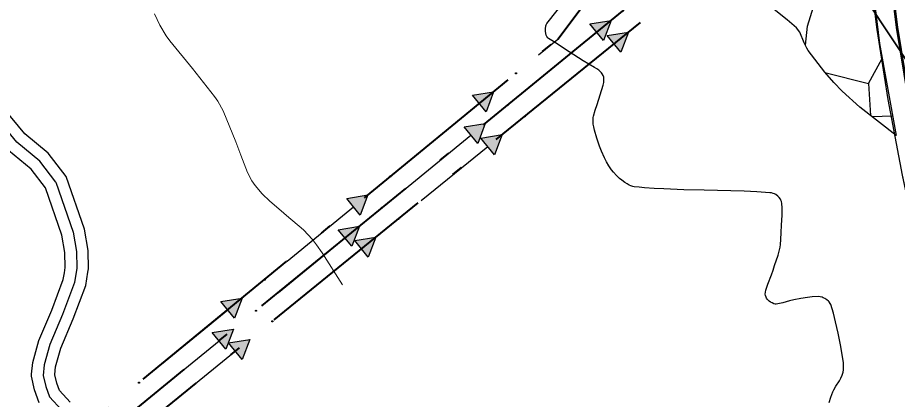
# Model space of a CAD drawing. Extents: x -64005 to -55000, y -89025 to -80000.
# Drawn here: x -60249 to -59492, y -81434 to -81106 of the extents above; entities that cross this region are included whole.
import ezdxf

# ---------------------------------------------------------------- set-up
doc = ezdxf.new("R2010")
doc.units = 0
doc.header["$LTSCALE"] = 32
for name, pattern in [('DASH_DOUBLE_DOT', [9.2, 5, -1.2, 0.3, -1.2, 0.3, -1.2]), ('DOT_DASHED', [7.7, 5, -1.2, 0.3, -1.2]), ('LONG_DASHED', [7.5, 6, -1.5])]:
    doc.linetypes.add(name, pattern=pattern)
for name, color, linetype, lineweight in [('18', 7, 'Continuous', 25), ('19', 7, 'Continuous', 25), ('2', 7, 'Continuous', 25), ('20', 7, 'Continuous', 25), ('39', 7, 'LONG_DASHED', 25), ('6', 7, 'Continuous', 25), ('63', 7, 'DASH_DOUBLE_DOT', 25), ('7', 7, 'Continuous', 13), ('8', 7, 'Continuous', 25)]:
    doc.layers.add(name, color=color, linetype=linetype, lineweight=lineweight)

msp = doc.modelspace()

# ---------------------------------------------------------------- hatches: boundary and pattern name
at = {"layer": '18'}
for points in [[(-59756.26, -81111.02), (-59738, -81108.05), (-59744.55, -81125.35)], [(-59741.41, -81121.04), (-59723.14, -81118.12), (-59729.75, -81135.4)], [(-59857.53, -81172.44), (-59839.28, -81169.44), (-59845.8, -81186.75)], [(-59864.68, -81199.59), (-59846.42, -81196.62), (-59852.97, -81213.92)], [(-59850.12, -81209.25), (-59831.85, -81206.34), (-59838.46, -81223.61)], [(-59965.78, -81261.22), (-59947.53, -81258.22), (-59954.05, -81275.53)], [(-59973.1, -81288.17), (-59954.84, -81285.19), (-59961.39, -81302.49)], [(-59958.83, -81297.46), (-59940.56, -81294.55), (-59947.18, -81311.82)], [(-60074.03, -81350), (-60055.78, -81347), (-60062.3, -81364.31)], [(-60081.52, -81376.74), (-60063.26, -81373.77), (-60069.81, -81391.06)], [(-60067.55, -81385.67), (-60049.28, -81382.76), (-60055.89, -81400.04)]]:
    msp.add_hatch(color=256, dxfattribs=at).paths.add_polyline_path(points)

# ---------------------------------------------------------------- linework, layer by layer
for p, q in [((-59807.7, -81164.99), (-59750.4, -81118.18)), ((-59793.02, -81174.83), (-59735.58, -81128.22)), ((-59908.87, -81226.51), (-59851.66, -81179.6)), ((-59916.12, -81253.56), (-59858.82, -81206.76)), ((-59901.74, -81263.04), (-59844.29, -81216.43)), ((-60017.12, -81315.29), (-59959.91, -81268.38)), ((-60024.54, -81342.13), (-59967.24, -81295.33)), ((-60010.45, -81351.26), (-59953, -81304.64)), ((-60125.37, -81404.07), (-60068.16, -81357.16)), ((-60132.96, -81430.71), (-60075.66, -81383.9)), ((-60119.17, -81439.47), (-60061.72, -81392.85))]:
    msp.add_line(p, q, dxfattribs=at)
at = {"layer": '18', "linetype": 'DOT_DASHED', "lineweight": 40}
for points in [[(-62477.87, -83403.87), (-62367.98, -83378.64), (-62216.73, -83247.74), (-62089.34, -83137.49), (-61996.3, -83056.97), (-61098.84, -82280.26), (-60868.7, -82080.1), (-60312.19, -81596.09), (-60219.71, -81521.05), (-59047.52, -80569.92), (-58561.43, -80162.65), (-58367.89, -80000.48)], [(-62504.64, -83341.78), (-62247.39, -83226.15), (-62239.3, -83222.48), (-62226.91, -83216.87), (-62023.78, -83041.07), (-61118.5, -82257.6), (-60888.39, -82057.46), (-60331.49, -81573.12), (-59784.07, -81124.16), (-59559.17, -80826.16), (-59559.05, -80755.05), (-59556.19, -80635.98), (-59694.59, -80228.4), (-59810.95, -80144.91), (-59929.04, -80078.55)], [(-60219.71, -81521.05), (-60229.69, -81509.73), (-59728.26, -81100.09), (-59529.1, -80836.33), (-59528.98, -80754.22), (-59525.88, -80631.58), (-59669.19, -80209.92), (-59798.12, -80113.85), (-59929.04, -80074.12)]]:
    msp.add_lwpolyline(points, dxfattribs=at)
at = {"layer": '18'}
msp.add_lwpolyline([(-59800.61, -81137.73), (-59784.07, -81124.16), (-59752.39, -81082.19)], dxfattribs=at)
for points in [[(-59756.26, -81111.02), (-59738, -81108.05), (-59744.55, -81125.35)], [(-59741.41, -81121.04), (-59723.14, -81118.12), (-59729.75, -81135.4)], [(-59857.53, -81172.44), (-59839.28, -81169.44), (-59845.8, -81186.75)], [(-59864.68, -81199.59), (-59846.42, -81196.62), (-59852.97, -81213.92)], [(-59850.12, -81209.25), (-59831.85, -81206.34), (-59838.46, -81223.61)], [(-59965.78, -81261.22), (-59947.53, -81258.22), (-59954.05, -81275.53)], [(-59973.1, -81288.17), (-59954.84, -81285.19), (-59961.39, -81302.49)], [(-59958.83, -81297.46), (-59940.56, -81294.55), (-59947.18, -81311.82)], [(-60074.03, -81350), (-60055.78, -81347), (-60062.3, -81364.31)], [(-60081.52, -81376.74), (-60063.26, -81373.77), (-60069.81, -81391.06)], [(-60067.55, -81385.67), (-60049.28, -81382.76), (-60055.89, -81400.04)]]:
    msp.add_lwpolyline(points, close=True, dxfattribs=at)
for centre in [(-59819.95, -81153.58), (-59827.06, -81180.81), (-59812.44, -81190.58), (-59928.2, -81242.36), (-59935.48, -81269.38), (-59921.15, -81278.8), (-60036.45, -81331.14), (-60043.9, -81357.95), (-60029.87, -81367.01), (-60144.7, -81419.92)]:
    msp.add_circle(centre, 0.5, dxfattribs=at)
at = {"layer": '19'}
for p, q in [((-59516.45, -81162.19), (-59514.76, -81189.88)), ((-59513.61, -81190.77), (-59495.62, -81190.05))]:
    msp.add_line(p, q, dxfattribs=at)
for points in [[(-59528.27, -80906.83), (-59526.62, -80931.29), (-59522.05, -80988.74), (-59514.83, -81061.18), (-59506.86, -81127.75), (-59492.54, -81207.09)], [(-59570.73, -81129.43), (-59568.86, -81112.85), (-59562.69, -81092.58)], [(-59492.54, -81207.09), (-59523.88, -81182.82), (-59539.03, -81168.87), (-59546.3, -81161.52), (-59554.14, -81152.66), (-59568.36, -81133.88), (-59569.65, -81131.82), (-59571.68, -81127.33), (-59575.52, -81118.25), (-59578.45, -81114.45), (-59586.54, -81107.42), (-59597.67, -81098.5)], [(-59554.03, -81152.79), (-59516.45, -81162.19), (-59504.49, -81140.91)]]:
    msp.add_lwpolyline(points, dxfattribs=at)
at = {"layer": '2', "lineweight": 53}
msp.add_lwpolyline([(-59407.73, -81479.2), (-59426.11, -81416.96), (-59439.33, -81369.36), (-59456.75, -81299.53), (-59469.98, -81238.46), (-59482.04, -81173.59), (-59491.64, -81114.04), (-59500.45, -81043.37), (-59507.54, -80970.87), (-59510.43, -80922.82), (-59514.08, -80830.29), (-59514.28, -80774.65), (-59512.77, -80695.47), (-59510.88, -80632.19), (-59507.69, -80530.46), (-59506.75, -80451.76), (-59509.01, -80372.6), (-59512.56, -80317.96), (-59518.33, -80262.35), (-59528.39, -80200.4), (-59541.07, -80139.1), (-59560.11, -80067.51), (-59576.21, -80016.88), (-59581.41, -80000)], dxfattribs=at)
at = {"layer": '2', "lineweight": 13}
msp.add_lwpolyline([(-59969.47, -81335.7), (-59986.95, -81308.03), (-59991.76, -81301.08), (-59995.28, -81296.67), (-60002.96, -81288.36), (-60017.52, -81275.98), (-60022.26, -81271.86), (-60031.85, -81263.68), (-60038.67, -81257.22), (-60044.74, -81250.07), (-60047.38, -81246.13), (-60051.13, -81238.93), (-60056.84, -81223.87), (-60061.21, -81212.63), (-60072.18, -81185.84), (-60076.81, -81177.51), (-60079.59, -81173.63), (-60098.65, -81149.47), (-60118.04, -81125.66), (-60121.27, -81121.35), (-60126.74, -81112.12), (-60131.19, -81102.25)], dxfattribs=at)
at = {"layer": '20'}
msp.add_lwpolyline([(-59455.45, -81432.75), (-59445.01, -81414.29), (-59456.38, -81373.31), (-59473.92, -81302.89), (-59487.25, -81241.33), (-59499.36, -81176.1), (-59509.05, -81115.81), (-59517.9, -81044.77), (-59525.04, -80971.5), (-59527.93, -80923.27), (-59530.44, -80859.45), (-59546.02, -80845.05)], dxfattribs=at)
at = {"layer": '39'}
for points in [[(-60216.32, -81247.2), (-60230.18, -81229.21), (-60249.94, -81212.87), (-60268.94, -81189.68), (-60308.46, -81118.22), (-60328.98, -81063.11), (-60349.88, -81001.15), (-60380.29, -80916.4), (-60406.89, -80845.34), (-60411.45, -80821.78), (-60412.21, -80805.8), (-60406.89, -80779.58), (-60403.09, -80758.68), (-60403.47, -80746.9), (-60402.33, -80708.14), (-60406.51, -80695.22), (-60408.7, -80681.27)], [(-60216.32, -81247.2), (-60201.23, -81290.28), (-60198.41, -81306.9), (-60198.13, -81321.27), (-60200.1, -81333.67), (-60210.52, -81361.29), (-60221.5, -81386.92), (-60226.29, -81404.38), (-60227.14, -81413.68), (-60224.88, -81423.25), (-60221.79, -81431.98), (-60211.08, -81443.53)]]:
    msp.add_lwpolyline(points, dxfattribs=at)
at = {"layer": '6', "lineweight": 35}
msp.add_lwpolyline([(-59244.43, -81470.92), (-59297.83, -81400.86), (-59368.47, -81309.09), (-59404.41, -81262.27), (-59422.08, -81238.62), (-59435.08, -81219.86), (-59459.25, -81181.09), (-59477.47, -81152.08), (-59517.46, -81091.55), (-59538.1, -81061.71), (-59552.33, -81042.29), (-59581.65, -81004.12), (-59614.16, -80962.67)], dxfattribs=at)
at = {"layer": '63'}
msp.add_lwpolyline([(-59445.01, -81414.29), (-59456.38, -81373.31), (-59473.92, -81302.89), (-59487.25, -81241.33), (-59499.36, -81176.1), (-59509.05, -81115.81), (-59517.9, -81044.77), (-59525.04, -80971.5), (-59527.93, -80923.27), (-59530.44, -80859.45), (-59450.51, -80856.3), (-59447.99, -80920.13), (-59445.18, -80966.7), (-59438.28, -81036.99), (-59429.67, -81105.91), (-59420.38, -81163.38), (-59408.59, -81226.71), (-59395.74, -81285.95), (-59378.76, -81353.95), (-59367.93, -81392.88)], close=True, dxfattribs=at)
at = {"layer": '7', "lineweight": 25}
for points in [[(-59746.35, -81153.05), (-59747.69, -81151.66), (-59748.77, -81150.77), (-59750.5, -81149.59), (-59752.3, -81148.49), (-59757.24, -81145.67), (-59762.12, -81142.78), (-59774.11, -81135.04), (-59786.09, -81127.3), (-59789.05, -81125.4), (-59792.01, -81123.5), (-59792.64, -81122.97), (-59793.37, -81121.94), (-59793.91, -81120.75), (-59794.32, -81119.36), (-59794.58, -81117.25), (-59794.54, -81115.15), (-59794.34, -81112.81), (-59794.04, -81111.69), (-59793.49, -81110.71), (-59784.4, -81099.59), (-59775.32, -81088.47)], [(-59591.88, -81296.71), (-59591.63, -81290.53), (-59591.36, -81284.35), (-59591.04, -81279.99), (-59590.72, -81275.63), (-59590.62, -81273.15), (-59590.66, -81269.42), (-59590.94, -81265.7), (-59591.29, -81263.92), (-59591.78, -81262.66), (-59592.27, -81261.75), (-59593.22, -81260.46), (-59594.42, -81259.25), (-59596.09, -81258.01), (-59597.38, -81257.31), (-59598.38, -81256.91), (-59599.91, -81256.5), (-59601.5, -81256.3), (-59612.53, -81255.62), (-59623.57, -81255.13), (-59658.05, -81254.25), (-59675.3, -81253.76), (-59692.53, -81253.07), (-59700.87, -81252.58), (-59709.22, -81252.01), (-59713.76, -81251.69), (-59718.3, -81251.27), (-59719.37, -81251.1), (-59721.17, -81250.53), (-59722.48, -81249.93), (-59724.37, -81248.82), (-59726.22, -81247.58), (-59728.91, -81245.58), (-59730.79, -81244), (-59733.45, -81241.48), (-59735.93, -81238.7), (-59737.63, -81236.54), (-59739.91, -81233.18), (-59741.95, -81229.62), (-59743.62, -81226.33), (-59746.25, -81220.53), (-59748.01, -81216.13), (-59750.32, -81209.41), (-59752.3, -81202.52), (-59753.02, -81199.49), (-59753.43, -81197.19), (-59753.61, -81195.46), (-59753.59, -81192.88), (-59753.43, -81191.62), (-59753.14, -81190.37), (-59751.69, -81185.4), (-59750.19, -81180.44), (-59747.6, -81172.12), (-59745.01, -81163.81), (-59744.42, -81161.37), (-59744.21, -81159.47), (-59744.24, -81158.05), (-59744.39, -81156.99), (-59744.85, -81155.45), (-59745.65, -81153.98), (-59746.35, -81153.05)], [(-59550.38, -81436.88), (-59548.96, -81432.34), (-59547.21, -81427.82), (-59546.3, -81425.91), (-59544.42, -81422.81), (-59541.44, -81418.33), (-59540.13, -81415.99), (-59539.08, -81413.45), (-59538.36, -81410.78), (-59538.01, -81408.75), (-59537.82, -81405.7), (-59537.87, -81404.18), (-59538.02, -81402.68), (-59539.38, -81393.87), (-59540.56, -81387.27), (-59542.53, -81377.38), (-59544.68, -81367.5), (-59546.48, -81359.94), (-59547.57, -81356.21), (-59548.9, -81352.49), (-59549.29, -81351.68), (-59550.17, -81350.4), (-59550.98, -81349.56), (-59552.38, -81348.43), (-59553.97, -81347.42), (-59555.38, -81346.69), (-59556.43, -81346.26), (-59558.04, -81345.84), (-59559.68, -81345.73), (-59564.91, -81346.11), (-59568.85, -81346.57), (-59574.75, -81347.45), (-59580.58, -81348.48), (-59584.4, -81349.39), (-59590.1, -81351.06), (-59592.94, -81351.79), (-59595.79, -81352.28), (-59596.69, -81352.27), (-59598.04, -81351.87), (-59599.38, -81351.23), (-59600.82, -81350.44), (-59601.81, -81349.81), (-59603.13, -81348.68), (-59603.71, -81348), (-59604.24, -81347.21), (-59604.67, -81346.38), (-59605.15, -81344.87), (-59605.3, -81343.72), (-59605.24, -81342), (-59604.87, -81340.34), (-59603.05, -81335.01), (-59600.05, -81327.04), (-59598.6, -81323.04), (-59597.27, -81319), (-59594.29, -81310.01), (-59593.01, -81305.47), (-59592.53, -81303.16), (-59592.2, -81300.83), (-59591.88, -81296.71)]]:
    msp.add_lwpolyline(points, dxfattribs=at)
at = {"layer": '8', "linetype": 'LONG_DASHED'}
for points in [[(-60225.23, -81252.01), (-60237.42, -81236.2), (-60257.06, -81219.96), (-60277.25, -81195.31), (-60317.57, -81122.41), (-60338.41, -81066.45), (-60359.32, -81004.44), (-60389.68, -80919.84), (-60416.55, -80848.06), (-60421.4, -80822.97), (-60422.26, -80805.04), (-60422.18, -80804.65)], [(-60230.53, -81437.26), (-60234.49, -81426.08), (-60237.25, -81414.39), (-60237.08, -81412.54), (-60236.17, -81402.59), (-60230.96, -81383.61), (-60219.8, -81357.55), (-60209.82, -81331.09), (-60208.88, -81325.18), (-60208.15, -81320.58), (-60208.39, -81307.84), (-60210.95, -81292.79), (-60225.23, -81252.01)]]:
    msp.add_lwpolyline(points, dxfattribs=at)
at = {"layer": '8'}
for points in [[(-60207.4, -81242.39), (-60222.94, -81222.22), (-60242.82, -81205.78), (-60260.63, -81184.05), (-60299.35, -81114.03), (-60319.55, -81059.77), (-60340.44, -80997.86), (-60370.9, -80912.96), (-60397.23, -80842.62), (-60401.5, -80820.58), (-60402.16, -80806.57), (-60402.12, -80806.35)], [(-60203.85, -81436.62), (-60213.05, -81426.7), (-60215.27, -81420.42), (-60216.98, -81413.19), (-60217.03, -81412.97), (-60216.41, -81406.17), (-60212.04, -81390.23), (-60201.24, -81365.03), (-60190.38, -81336.25), (-60188.57, -81324.82), (-60188.11, -81321.96), (-60188.43, -81305.96), (-60191.51, -81287.77), (-60207.4, -81242.39)]]:
    msp.add_lwpolyline(points, dxfattribs=at)

doc.saveas('drawing.dxf')
